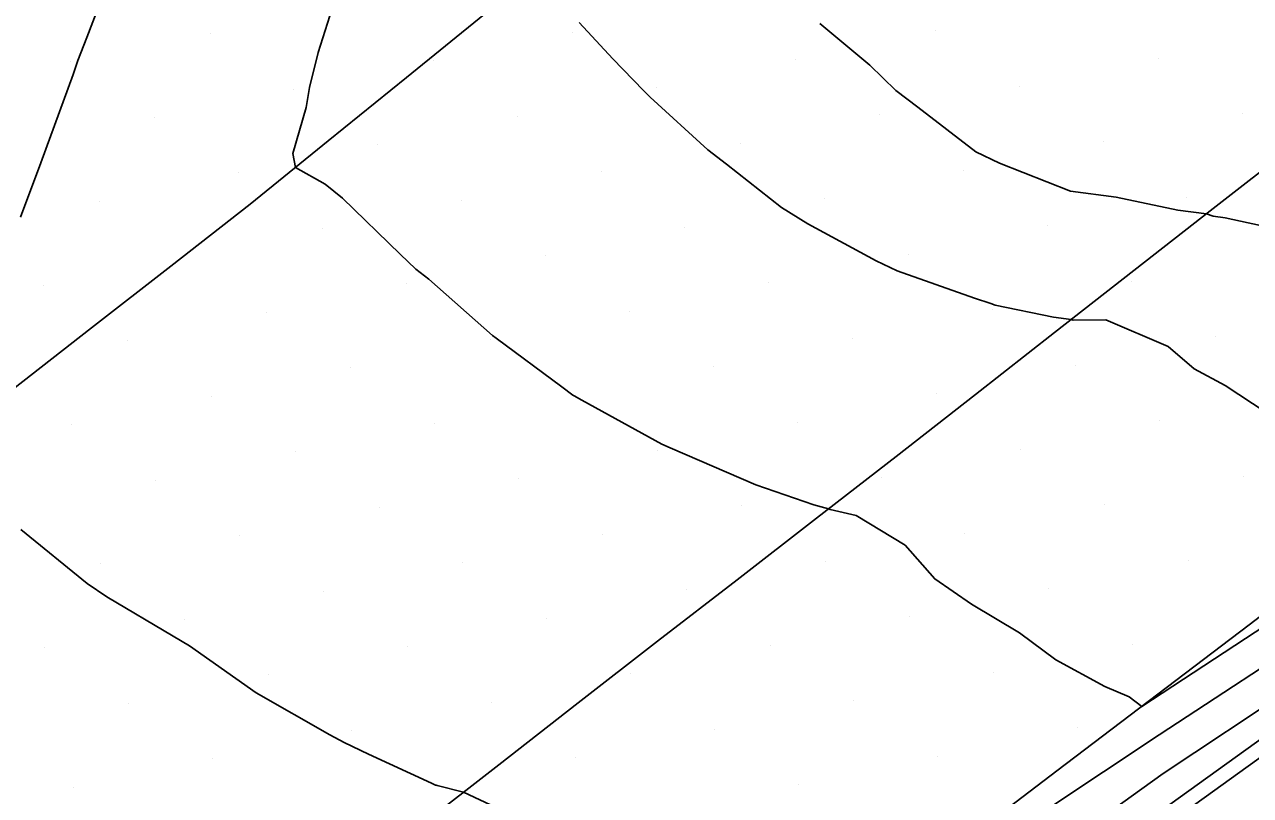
# Model space of a CAD drawing. Extents: x 2354170 to 2357230, y 866100 to 868290.
# Drawn here: x 2355944.88 to 2355975.35, y 866884.68 to 866903.84 of the extents above; entities that cross this region are included whole.
import ezdxf

# ---------------------------------------------------------------- set-up
doc = ezdxf.new("R2010")
doc.units = 0
for name, color, linetype in [('Default', 7, 'Continuous'), ('DTM Contours Minor', 7, 'Continuous'), ('Exist DTM Breakline', 7, 'Continuous'), ('Exist DTM Scan Elevation Point', 7, 'Continuous'), ('Exist Roads EOP', 7, 'Continuous')]:
    doc.layers.add(name, color=color, linetype=linetype)

msp = doc.modelspace()

# ---------------------------------------------------------------- linework, layer by layer
at = {"layer": 'Default'}
for points in [[(2355973.103, 866883.841), (2355978.784, 866887.925), (2355979.615, 866888.476), (2355980.24, 866888.886), (2355980.713, 866889.206), (2355981.095, 866889.471), (2355984.87, 866892.018), (2355996.864, 866900.672), (2355998.587, 866901.757), (2356002.597, 866904.169), (2356018.416, 866915.324), (2356024.12, 866919.696), (2356035.599, 866928.018), (2356041.508, 866932.487), (2356044.207, 866934.403), (2356051.256, 866939.288), (2356052.896, 866940.31), (2356054.256, 866940.827), (2356054.883, 866941.255)], [(2355944.781, 866899.053), (2355945.284, 866900.407), (2355946.088, 866902.604), (2355946.16, 866902.825), (2355946.203, 866902.951), (2355946.426, 866903.521), (2355946.961, 866904.909)], [(2355975.732, 866888.919), (2355972.648, 866886.896), (2355972.337, 866887.136), (2355971.726, 866887.391), (2355970.51, 866888.056), (2355969.608, 866888.722), (2355968.417, 866889.434), (2355967.501, 866890.067), (2355966.771, 866890.903), (2355965.546, 866891.643), (2355964.905, 866891.791), (2355964.859, 866891.805), (2355964.499, 866891.909), (2355963.053, 866892.406), (2355960.925, 866893.321), (2355960.72, 866893.41), (2355958.728, 866894.51), (2355958.539, 866894.614), (2355958.525, 866894.623), (2355958.506, 866894.632), (2355958.237, 866894.835), (2355956.599, 866896.048), (2355956.513, 866896.113), (2355954.929, 866897.512), (2355954.606, 866897.761), (2355954.214, 866898.139), (2355952.778, 866899.53), (2355952.355, 866899.879), (2355951.617, 866900.294), (2355951.548, 866900.638), (2355951.878, 866901.782), (2355951.963, 866902.28), (2355952.173, 866903.145), (2355952.522, 866904.238)], [(2355975.98, 866898.769), (2355974.72, 866899.037), (2355974.425, 866899.077), (2355974.26, 866899.14), (2355973.544, 866899.232), (2355972.015, 866899.552), (2355970.88, 866899.706), (2355969.111, 866900.4), (2355968.526, 866900.678), (2355967.079, 866901.79), (2355966.537, 866902.202), (2355965.887, 866902.83), (2355964.644, 866903.872)], [(2355957.008, 866884.195), (2355955.787, 866884.764), (2355955.136, 866884.93), (2355955.114, 866884.937), (2355955.097, 866884.943), (2355954.994, 866884.99), (2355953.432, 866885.707), (2355952.82, 866886.001), (2355952.467, 866886.186), (2355950.639, 866887.235), (2355948.98, 866888.404), (2355948.574, 866888.644), (2355946.928, 866889.623), (2355946.438, 866889.947), (2355944.784, 866891.293)], [(2355977.235, 866888.908), (2355973.084, 866886.186), (2355967.571, 866882.531)], [(2355976.35, 866887.331), (2355973.177, 866885.228), (2355963.19, 866878.047), (2355960.323, 866876.484), (2355956.301, 866874.143), (2355954.952, 866873.358), (2355953.863, 866873.843), (2355953.793, 866873.878), (2355953.736, 866873.907), (2355952.926, 866874.368), (2355951.614, 866875.116), (2355951.517, 866875.168), (2355949.434, 866876.351), (2355949.252, 866876.511), (2355948.232, 866877.473), (2355947.599, 866878.064), (2355947.426, 866878.275), (2355945.726, 866879.335), (2355945.508, 866879.48), (2355945.37, 866879.554), (2355943.466, 866880.626)]]:
    msp.add_lwpolyline(points, dxfattribs=at)
at = {"layer": 'DTM Contours Minor'}
for points in [[(2355976.081, 866893.975), (2355974.724, 866894.869), (2355973.952, 866895.287), (2355973.302, 866895.841), (2355971.758, 866896.501), (2355970.943, 866896.495), (2355970.893, 866896.509), (2355970.457, 866896.57), (2355969.003, 866896.869), (2355968.896, 866896.912), (2355968.494, 866897.042), (2355966.569, 866897.72), (2355966.046, 866897.972), (2355964.346, 866898.891), (2355963.694, 866899.297), (2355962.327, 866900.37), (2355961.864, 866900.728), (2355960.432, 866902.036), (2355960.26, 866902.206), (2355959.498, 866902.994), (2355958.663, 866903.894)], [(2355991.394, 866896.894), (2355988.716, 866894.961), (2355981.396, 866890.024), (2355980.656, 866889.51), (2355979.739, 866888.89), (2355978.526, 866888.095), (2355976.915, 866887.026), (2355961.894, 866876.226), (2355959.676, 866875.017), (2355956.564, 866873.206), (2355952.114, 866870.616), (2355951.836, 866870.427), (2355949.049, 866868.798), (2355948.467, 866869.356), (2355947.975, 866869.615), (2355946.553, 866870.549), (2355945.869, 866870.963), (2355945.222, 866871.422), (2355943.762, 866872.31)]]:
    msp.add_lwpolyline(points, dxfattribs=at)
at = {"layer": 'Exist DTM Breakline'}
for points in [[(2355956.311, 866904.1), (2355954.369, 866902.525), (2355952.427, 866900.951), (2355950.485, 866899.377), (2355948.514, 866897.839), (2355946.543, 866896.302), (2355944.571, 866894.765)], [(2355980.339, 866903.875), (2355978.366, 866902.339), (2355976.394, 866900.803), (2355974.422, 866899.267), (2355972.452, 866897.727), (2355970.482, 866896.188), (2355968.512, 866894.649), (2355966.542, 866893.11), (2355964.566, 866891.578), (2355962.59, 866890.046), (2355960.615, 866888.514), (2355958.639, 866886.983), (2355956.666, 866885.447), (2355954.693, 866883.912), (2355952.72, 866882.377), (2355950.746, 866880.842), (2355948.769, 866879.313), (2355946.79, 866877.784), (2355944.812, 866876.255)]]:
    msp.add_lwpolyline(points, dxfattribs=at)
at = {"layer": 'Exist DTM Scan Elevation Point'}
for p, q in [((2355949.489, 866903.62), (2355949.489, 866903.62)), ((2355958.503, 866903.652), (2355958.503, 866903.652)), ((2355967.517, 866903.683), (2355967.517, 866903.683)), ((2355973.066, 866903.01), (2355973.066, 866903.01)), ((2355946.025, 866902.915), (2355946.025, 866902.915)), ((2355955.039, 866902.946), (2355955.039, 866902.946)), ((2355964.052, 866902.978), (2355964.052, 866902.978)), ((2355951.574, 866902.241), (2355951.574, 866902.241)), ((2355960.588, 866902.272), (2355960.588, 866902.272)), ((2355969.602, 866902.304), (2355969.602, 866902.304)), ((2355948.11, 866901.535), (2355948.11, 866901.535)), ((2355957.124, 866901.567), (2355957.124, 866901.567)), ((2355966.137, 866901.598), (2355966.137, 866901.598)), ((2355975.151, 866901.63), (2355975.151, 866901.63)), ((2355962.673, 866900.893), (2355962.673, 866900.893)), ((2355971.687, 866900.925), (2355971.687, 866900.925)), ((2355953.659, 866900.861), (2355953.659, 866900.861)), ((2355950.195, 866900.156), (2355950.195, 866900.156)), ((2355959.209, 866900.187), (2355959.209, 866900.187)), ((2355968.222, 866900.219), (2355968.222, 866900.219)), ((2355946.73, 866899.45), (2355946.73, 866899.45)), ((2355955.744, 866899.482), (2355955.744, 866899.482)), ((2355964.758, 866899.513), (2355964.758, 866899.513)), ((2355973.772, 866899.545), (2355973.772, 866899.545)), ((2355952.28, 866898.776), (2355952.28, 866898.776)), ((2355961.294, 866898.808), (2355961.294, 866898.808)), ((2355970.307, 866898.84), (2355970.307, 866898.84)), ((2355966.843, 866898.134), (2355966.843, 866898.134)), ((2355957.829, 866898.102), (2355957.829, 866898.102)), ((2355945.351, 866897.365), (2355945.351, 866897.365)), ((2355954.365, 866897.397), (2355954.365, 866897.397)), ((2355963.379, 866897.429), (2355963.379, 866897.429)), ((2355972.392, 866897.46), (2355972.392, 866897.46)), ((2355950.9, 866896.691), (2355950.9, 866896.691)), ((2355959.914, 866896.723), (2355959.914, 866896.723)), ((2355968.928, 866896.755), (2355968.928, 866896.755)), ((2355956.45, 866896.017), (2355956.45, 866896.017)), ((2355965.464, 866896.049), (2355965.464, 866896.049)), ((2355974.477, 866896.081), (2355974.477, 866896.081)), ((2355947.436, 866895.986), (2355947.436, 866895.986)), ((2355952.985, 866895.312), (2355952.985, 866895.312)), ((2355961.999, 866895.344), (2355961.999, 866895.344)), ((2355971.013, 866895.375), (2355971.013, 866895.375)), ((2355949.521, 866894.606), (2355949.521, 866894.606)), ((2355958.535, 866894.638), (2355958.535, 866894.638)), ((2355967.548, 866894.67), (2355967.548, 866894.67)), ((2355946.056, 866893.901), (2355946.056, 866893.901)), ((2355955.07, 866893.932), (2355955.07, 866893.932)), ((2355964.084, 866893.964), (2355964.084, 866893.964)), ((2355973.098, 866893.996), (2355973.098, 866893.996)), ((2355960.62, 866893.259), (2355960.62, 866893.259)), ((2355969.633, 866893.29), (2355969.633, 866893.29)), ((2355951.606, 866893.227), (2355951.606, 866893.227)), ((2355948.141, 866892.521), (2355948.141, 866892.521)), ((2355957.155, 866892.553), (2355957.155, 866892.553)), ((2355966.169, 866892.585), (2355966.169, 866892.585)), ((2355975.183, 866892.616), (2355975.183, 866892.616)), ((2355953.691, 866891.847), (2355953.691, 866891.847)), ((2355962.705, 866891.879), (2355962.705, 866891.879)), ((2355971.718, 866891.911), (2355971.718, 866891.911)), ((2355950.226, 866891.142), (2355950.226, 866891.142)), ((2355959.24, 866891.174), (2355959.24, 866891.174)), ((2355968.254, 866891.205), (2355968.254, 866891.205)), ((2355973.803, 866890.531), (2355973.803, 866890.531)), ((2355946.762, 866890.436), (2355946.762, 866890.436)), ((2355955.776, 866890.468), (2355955.776, 866890.468)), ((2355964.79, 866890.5), (2355964.79, 866890.5)), ((2355952.311, 866889.762), (2355952.311, 866889.762)), ((2355961.325, 866889.794), (2355961.325, 866889.794)), ((2355970.339, 866889.826), (2355970.339, 866889.826)), ((2355948.847, 866889.057), (2355948.847, 866889.057)), ((2355957.861, 866889.089), (2355957.861, 866889.089)), ((2355966.875, 866889.12), (2355966.875, 866889.12)), ((2355954.396, 866888.383), (2355954.396, 866888.383)), ((2355963.41, 866888.415), (2355963.41, 866888.415)), ((2355972.424, 866888.446), (2355972.424, 866888.446)), ((2355945.383, 866888.351), (2355945.383, 866888.351)), ((2355950.932, 866887.677), (2355950.932, 866887.677)), ((2355959.946, 866887.709), (2355959.946, 866887.709)), ((2355968.96, 866887.741), (2355968.96, 866887.741)), ((2355947.468, 866886.972), (2355947.468, 866886.972)), ((2355956.481, 866887.004), (2355956.481, 866887.004)), ((2355965.495, 866887.035), (2355965.495, 866887.035)), ((2355953.017, 866886.298), (2355953.017, 866886.298)), ((2355962.031, 866886.33), (2355962.031, 866886.33)), ((2355971.045, 866886.361), (2355971.045, 866886.361)), ((2355967.58, 866885.656), (2355967.58, 866885.656)), ((2355949.553, 866885.592), (2355949.553, 866885.592)), ((2355958.566, 866885.624), (2355958.566, 866885.624)), ((2355946.088, 866884.887), (2355946.088, 866884.887)), ((2355955.102, 866884.919), (2355955.102, 866884.919)), ((2355964.116, 866884.95), (2355964.116, 866884.95))]:
    msp.add_line(p, q, dxfattribs=at)
at = {"layer": 'Exist Roads EOP'}
msp.add_lwpolyline([(2355998.811, 866907.571), (2355994.128, 866903.82), (2355989.473, 866900.034), (2355984.802, 866896.269), (2355980.078, 866892.57), (2355975.315, 866888.922), (2355970.536, 866885.293), (2355965.761, 866881.66), (2355960.997, 866878.013), (2355956.242, 866874.354), (2355951.492, 866870.688), (2355946.746, 866867.017), (2355942.002, 866863.344), (2355937.257, 866859.671), (2355932.512, 866855.998), (2355927.767, 866852.326), (2355923.024, 866848.652), (2355918.285, 866844.972), (2355913.553, 866841.283), (2355908.826, 866837.588), (2355904.101, 866833.891), (2355899.371, 866830.198)], dxfattribs=at)

doc.saveas('drawing.dxf')
